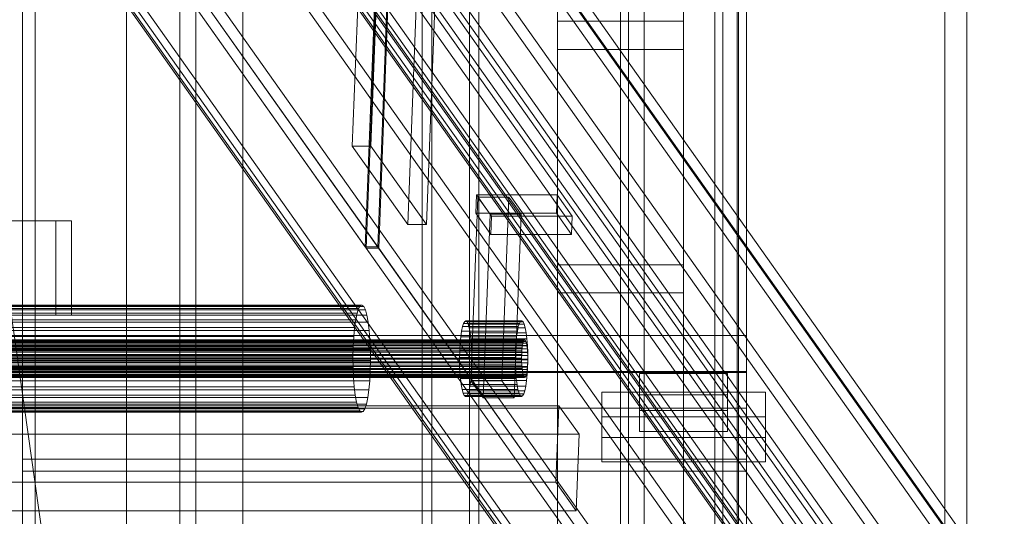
# Model space of a CAD drawing. Header units: millimetres. Extents: x -2233 to 61924, y -68080 to 6847.
# Tile 342 of 656: x 1269 to 1582, y -34893 to -34735. Entities that reach past the tile are written whole.
import ezdxf

# ---------------------------------------------------------------- set-up
doc = ezdxf.new("R2010")
doc.units = ezdxf.units.MM
for name, color, linetype, lineweight in [('COTAS_P', 1, 'Continuous', 0), ('frontal_C03', 7, 'Continuous', 0), ('frontal_C10', 7, 'Continuous', 0), ('frontal_secador', 7, 'Continuous', 0)]:
    doc.layers.add(name, color=color, linetype=linetype, lineweight=lineweight)
doc.dimstyles.new('R19_100', dxfattribs={"dimtxt": 250, "dimasz": 150, "dimexe": 150, "dimexo": 80, "dimgap": 100, "dimtad": 1, "dimtih": 1, "dimtoh": 1, "dimdsep": 46, "dimcen": 0.09, "dimadec": 0, "dimazin": 0, "dimtfac": 1, "dimtdec": 4, "dimtofl": 0, "dimtmove": 0, "dimatfit": 3, "dimfxl": 1, "dimtolj": 1, "dimtzin": 0, "dimarcsym": 0})

# ---------------------------------------------------------------- blocks, each defined once
blk = doc.blocks.new('DIM_R28_48')
at = {"layer": 'COTAS_P'}
for p, q in [((-1750, -34600), (-1600, -34555)), ((2600, -34600), (2450, -34555)), ((-1750, -35500), (-1750, -34600)), ((-1750, -34600), (2600, -34600)), ((-1750, -34600), (-1600, -34645)), ((2600, -34600), (2450, -34645)), ((2600, -35500), (2600, -34600))]:
    blk.add_line(p, q, dxfattribs=at)
blk.add_text('4350 P', height=250, dxfattribs=at).set_placement((425, -34500))
blk = doc.blocks.new('DIM_R28_50')
at = {"layer": 'COTAS_P'}
for p, q in [((1705.78, -34504.95), (1551.9, -34475.9)), ((-194.22, -34704.95), (1705.78, -34504.95)), ((1705.78, -34504.95), (1561.32, -34565.4)), ((1800, -35400), (1705.78, -34504.95)), ((-194.22, -34704.95), (-49.75, -34644.49)), ((-100, -35600), (-194.22, -34704.95)), ((-194.22, -34704.95), (-40.33, -34734))]:
    blk.add_line(p, q, dxfattribs=at)
blk.add_text('1910.5 P', height=250, rotation=6.009, dxfattribs=at).set_placement((745.32, -34505.49))

msp = doc.modelspace()

# ---------------------------------------------------------------- linework, layer by layer
at = {"layer": 'frontal_C03'}
for p, q in [((1270, -32314.944), (1270, -34875.113)), ((1274, -34875.113), (1274, -32314.944)), ((1500, -32314.944), (1500, -34875.113)), ((1270, -32318.841), (1270, -34879.011)), ((1500, -34879.011), (1500, -32318.841)), ((1270, -35001.792), (1270, -32441.623)), ((1274, -32441.623), (1274, -35001.792)), ((1490, -35975), (1490, -32996.942)), ((1497, -35975), (1497, -32996.942)), ((1563, -35975), (1563, -32996.942)), ((1570, -35975), (1570, -32996.942)), ((1490, -35975), (1490, -33266.434)), ((1497, -35975), (1497, -33266.434)), ((1563, -35975), (1563, -33266.434)), ((1570, -35975), (1570, -33266.434)), ((1490, -35975), (1490, -33805.417)), ((1497, -35975), (1497, -33805.417)), ((1563, -35975), (1563, -33805.417)), ((1570, -35975), (1570, -33805.417)), ((1467.5, -34957.413), (1467.5, -34362.453)), ((1492.5, -34362.453), (1492.5, -34957.413)), ((1467.5, -34983.77), (1467.5, -34388.81)), ((1492.5, -34983.77), (1492.5, -34388.81)), ((1490, -35975), (1490, -34411.773)), ((1497, -35975), (1497, -34411.773)), ((1563, -35975), (1563, -34411.773)), ((1570, -35975), (1570, -34411.773)), ((1440, -34813.291), (1440, -34466.384)), ((1480, -34466.384), (1480, -34813.291)), ((1440, -34475.367), (1440, -34822.274)), ((1480, -34822.274), (1480, -34475.367)), ((1460, -34895.125), (1460, -34625.634)), ((1500, -34625.634), (1500, -34895.125)), ((1462.5, -34967.223), (1462.5, -34641.754)), ((1497.5, -34641.754), (1497.5, -34967.223)), ((1462.5, -34973.96), (1462.5, -34648.492)), ((1497.5, -34973.96), (1497.5, -34648.492)), ((1460, -34934.104), (1460, -34664.612)), ((1500, -34934.104), (1500, -34664.612)), ((1460, -34946.23), (1460, -34676.738)), ((1500, -34676.738), (1500, -34946.23)), ((1460, -34994.953), (1460, -34725.461)), ((1500, -34994.953), (1500, -34725.461)), ((1440, -34744.859), (1440, -34735.876)), ((1440, -34735.876), (1480, -34735.876)), ((1440, -35082.782), (1440, -34735.876)), ((1480, -34735.876), (1480, -34744.859)), ((1480, -34735.876), (1480, -35082.782)), ((1480, -34744.859), (1440, -34744.859)), ((1440, -34744.859), (1440, -35091.765)), ((1480, -35091.765), (1480, -34744.859)), ((1480, -34813.291), (1440, -34813.291)), ((1440, -34813.291), (1440, -34822.274)), ((1480, -34822.274), (1480, -34813.291)), ((1440, -34822.274), (1480, -34822.274)), ((-1500, -34835.865), (1500, -34835.865)), ((1500, -34835.865), (1500, -34847.273)), ((1500, -34835.865), (1500, -34847.558)), ((1500, -34847.273), (-1500, -34847.273)), ((1500, -34858.967), (1500, -34847.273)), ((1500, -34847.558), (-1500, -34847.558)), ((1466, -34854.682), (1466, -34847.945)), ((1466, -34847.945), (1494, -34847.945)), ((1466, -34859.638), (1466, -34847.945)), ((1494, -34847.945), (1494, -34854.682)), ((1494, -34847.945), (1494, -34859.638)), ((1500, -34858.967), (1500, -34847.558)), ((1454, -34868.245), (1454, -34853.872)), ((1454, -34853.872), (1506, -34853.872)), ((1454, -34861.667), (1454, -34853.872)), ((1494, -34854.682), (1466, -34854.682)), ((1466, -34854.682), (1466, -34866.376)), ((1494, -34866.376), (1494, -34854.682)), ((1506, -34853.872), (1506, -34868.245)), ((1506, -34853.872), (1506, -34861.667)), ((-1500, -34858.967), (1500, -34858.967)), ((1494, -34859.638), (1466, -34859.638)), ((1466, -34859.638), (1466, -34866.376)), ((1494, -34866.376), (1494, -34859.638)), ((1506, -34861.667), (1454, -34861.667)), ((1454, -34861.667), (1454, -34876.04)), ((1506, -34876.04), (1506, -34861.667)), ((1506, -34868.245), (1454, -34868.245)), ((1454, -34868.245), (1454, -34876.04)), ((1466, -34866.376), (1494, -34866.376)), ((1506, -34876.04), (1506, -34868.245)), ((1270, -34875.113), (1270, -35001.792)), ((1274, -34875.113), (1270, -34875.113)), ((1500, -34875.113), (1270, -34875.113)), ((1270, -34875.113), (1270, -34879.011)), ((1274, -35001.792), (1274, -34875.113)), ((1500, -34879.011), (1500, -34875.113)), ((1454, -34876.04), (1506, -34876.04)), ((1270, -34879.011), (1500, -34879.011))]:
    msp.add_line(p, q, dxfattribs=at)
at = {"layer": 'frontal_C10'}
for p, q in [((662.815, -33677.868), (2093.599, -35700.701)), ((2096.558, -35700.701), (665.774, -33677.868)), ((2099.932, -35748.376), (649.932, -33698.376)), ((649.82, -33701.298), (2099.82, -35751.298)), ((2092.297, -35734.793), (661.512, -33711.96)), ((664.471, -33711.96), (2095.256, -35734.793)), ((2088.611, -35735.451), (661.029, -33717.146)), ((660.918, -33720.068), (2088.499, -35738.373)), ((653.885, -33726.859), (2071.859, -35731.581)), ((2153.729, -35731.581), (735.755, -33726.859)), ((2071.635, -35737.425), (653.661, -33732.704)), ((735.532, -33732.704), (2153.506, -35737.425)), ((685.549, -33747.789), (2157.967, -35829.484)), ((2182.627, -35829.484), (710.208, -33747.789)), ((2157.744, -35835.328), (685.325, -33753.633)), ((709.985, -33753.633), (2182.403, -35835.328)), ((705.928, -33756.555), (2178.346, -35838.25)), ((2182.292, -35838.25), (709.873, -33756.555)), ((2096.098, -35848.702), (646.098, -33798.702)), ((645.987, -33801.624), (2095.987, -35851.624)), ((681.827, -33845.193), (2154.245, -35926.888)), ((2178.905, -35926.888), (706.487, -33845.193)), ((2154.022, -35932.732), (681.603, -33851.037)), ((2174.736, -35932.732), (702.318, -33851.037)), ((706.263, -33851.037), (2178.682, -35932.732)), ((1378.887, -34807.566), (1187.05, -34536.349)), ((1190.996, -34536.349), (1382.832, -34807.566)), ((1299.704, -35064.582), (1232.449, -34589.498)), ((1364.708, -34645.355), (1556.545, -34916.572)), ((1378.887, -34807.566), (1385.102, -34644.902)), ((1379.207, -34808.019), (1385.423, -34645.355)), ((1389.048, -34644.902), (1382.832, -34807.566)), ((1383.153, -34808.019), (1389.368, -34645.355)), ((1385.423, -34645.355), (1577.259, -34916.572)), ((1581.205, -34916.572), (1389.368, -34645.355)), ((1556.322, -34922.416), (1364.485, -34651.199)), ((1389.145, -34651.199), (1580.981, -34922.416)), ((1374.77, -34775.634), (1379.05, -34663.619)), ((1380.688, -34775.634), (1384.968, -34663.619)), ((1303.039, -35988), (1303.039, -34690.549)), ((1392.384, -34800.537), (1396.664, -34688.522)), ((1402.583, -34688.522), (1398.302, -34800.537)), ((1303.039, -35988), (1303.039, -34699.72)), ((1392.384, -34800.537), (1374.77, -34775.634)), ((1374.77, -34775.634), (1380.688, -34775.634)), ((1380.688, -34775.634), (1398.302, -34800.537)), ((1413.977, -34796.929), (1414.2, -34791.085)), ((1439.847, -34791.085), (1414.2, -34791.085)), ((1414.2, -34791.085), (1419.004, -34797.877)), ((1439.623, -34796.929), (1439.847, -34791.085)), ((1444.651, -34797.877), (1439.847, -34791.085)), ((1412.448, -34850.206), (1414.681, -34791.764)), ((1424.545, -34791.764), (1414.681, -34791.764)), ((1414.681, -34791.764), (1418.524, -34797.197)), ((1422.312, -34850.206), (1424.545, -34791.764)), ((1428.388, -34797.197), (1424.545, -34791.764)), ((1418.781, -34803.721), (1413.977, -34796.929)), ((1413.977, -34796.929), (1439.623, -34796.929)), ((1416.291, -34855.64), (1418.524, -34797.197)), ((1418.524, -34797.197), (1428.388, -34797.197)), ((1428.388, -34797.197), (1426.155, -34855.64)), ((1439.623, -34796.929), (1444.427, -34803.721)), ((1280.573, -34799.37), (876.152, -34799.37)), ((881.084, -34799.37), (1285.505, -34799.37)), ((1280.573, -34829.37), (1280.573, -34799.37)), ((1280.573, -34799.37), (1285.505, -34799.37)), ((1285.505, -34799.37), (1285.505, -34829.37)), ((1418.781, -34803.721), (1419.004, -34797.877)), ((1419.004, -34797.877), (1444.651, -34797.877)), ((1444.651, -34797.877), (1444.427, -34803.721)), ((1398.302, -34800.537), (1392.384, -34800.537)), ((1444.427, -34803.721), (1418.781, -34803.721)), ((1382.832, -34807.566), (1378.887, -34807.566)), ((1571.044, -35079.236), (1379.207, -34808.019)), ((1379.207, -34808.019), (1383.153, -34808.019)), ((1383.153, -34808.019), (1574.989, -35079.236)), ((1376.765, -34827.276), (1066.051, -34827.276)), ((1377.295, -34826.412), (1066.58, -34826.412)), ((1377.841, -34826.191), (1067.127, -34826.191)), ((1378.384, -34826.624), (1067.67, -34826.624)), ((1378.903, -34827.693), (1068.189, -34827.693)), ((1376.765, -34827.276), (1376.274, -34828.752)), ((1377.295, -34826.412), (1376.765, -34827.276)), ((1377.841, -34826.191), (1377.295, -34826.412)), ((1378.384, -34826.624), (1377.841, -34826.191)), ((1378.903, -34827.693), (1378.384, -34826.624)), ((1379.378, -34829.357), (1378.903, -34827.693)), ((1280.573, -34829.37), (876.152, -34829.37)), ((1285.505, -34829.37), (881.084, -34829.37)), ((1375.84, -34830.783), (1065.126, -34830.783)), ((1376.274, -34828.752), (1065.56, -34828.752)), ((1379.378, -34829.357), (1068.664, -34829.357)), ((1379.79, -34831.553), (1069.076, -34831.553)), ((1285.505, -34829.37), (1280.573, -34829.37)), ((1375.84, -34830.783), (1375.479, -34833.29)), ((1376.274, -34828.752), (1375.84, -34830.783)), ((1379.79, -34831.553), (1379.378, -34829.357)), ((1380.124, -34834.195), (1379.79, -34831.553)), ((1410.1, -34831.955), (1410.473, -34831.344)), ((1410.473, -34831.344), (1410.859, -34831.189)), ((1428.228, -34831.344), (1410.473, -34831.344)), ((1410.859, -34831.189), (1411.243, -34831.494)), ((1428.614, -34831.189), (1410.859, -34831.189)), ((1411.243, -34831.494), (1411.609, -34832.249)), ((1428.998, -34831.494), (1411.243, -34831.494)), ((1428.228, -34831.344), (1427.855, -34831.955)), ((1428.614, -34831.189), (1428.228, -34831.344)), ((1428.998, -34831.494), (1428.614, -34831.189)), ((1429.364, -34832.249), (1428.998, -34831.494)), ((1375.479, -34833.29), (1064.765, -34833.29)), ((1380.124, -34834.195), (1069.41, -34834.195)), ((1375.479, -34833.29), (1375.205, -34836.177)), ((1380.367, -34837.183), (1380.124, -34834.195)), ((1409.192, -34836.2), (1409.446, -34834.43)), ((1409.446, -34834.43), (1409.753, -34832.997)), ((1427.201, -34834.43), (1409.446, -34834.43)), ((1409.753, -34832.997), (1410.1, -34831.955)), ((1427.508, -34832.997), (1409.753, -34832.997)), ((1427.855, -34831.955), (1410.1, -34831.955)), ((1411.609, -34832.249), (1411.944, -34833.423)), ((1429.364, -34832.249), (1411.609, -34832.249)), ((1411.944, -34833.423), (1412.235, -34834.973)), ((1429.699, -34833.423), (1411.944, -34833.423)), ((1427.201, -34834.43), (1426.947, -34836.2)), ((1427.508, -34832.997), (1427.201, -34834.43)), ((1427.855, -34831.955), (1427.508, -34832.997)), ((1429.699, -34833.423), (1429.364, -34832.249)), ((1429.99, -34834.973), (1429.699, -34833.423)), ((1429.189, -34837.569), (1014.904, -34837.569)), ((1429.376, -34837.263), (1015.091, -34837.263)), ((1429.569, -34837.186), (1015.284, -34837.186)), ((1429.761, -34837.338), (1015.475, -34837.338)), ((1429.944, -34837.716), (1015.658, -34837.716)), ((1375.205, -34836.177), (1064.491, -34836.177)), ((1380.367, -34837.183), (1069.653, -34837.183)), ((1375.205, -34836.177), (1375.03, -34839.334)), ((1380.509, -34840.402), (1380.367, -34837.183)), ((1408.998, -34838.238), (1409.192, -34836.2)), ((1426.947, -34836.2), (1409.192, -34836.2)), ((1412.235, -34834.973), (1412.471, -34836.839)), ((1429.99, -34834.973), (1412.235, -34834.973)), ((1412.471, -34836.839), (1412.642, -34838.948)), ((1430.226, -34836.839), (1412.471, -34836.839)), ((1426.947, -34836.2), (1426.754, -34838.238)), ((1429.189, -34837.569), (1429.016, -34838.09)), ((1429.376, -34837.263), (1429.189, -34837.569)), ((1429.569, -34837.186), (1429.376, -34837.263)), ((1429.761, -34837.338), (1429.569, -34837.186)), ((1429.944, -34837.716), (1429.761, -34837.338)), ((1430.111, -34838.303), (1429.944, -34837.716)), ((1430.226, -34836.839), (1429.99, -34834.973)), ((1430.397, -34838.948), (1430.226, -34836.839)), ((1428.639, -34840.71), (1014.353, -34840.71)), ((1428.735, -34839.691), (1014.45, -34839.691)), ((1428.863, -34838.806), (1014.577, -34838.806)), ((1429.016, -34838.09), (1014.731, -34838.09)), ((1430.111, -34838.303), (1015.826, -34838.303)), ((1430.257, -34839.078), (1015.971, -34839.078)), ((1430.375, -34840.011), (1016.089, -34840.011)), ((1430.46, -34841.065), (1016.175, -34841.065)), ((1064.315, -34839.334), (1375.03, -34839.334)), ((1380.509, -34840.402), (1069.795, -34840.402)), ((1375.03, -34839.334), (1374.958, -34842.638)), ((1380.545, -34843.727), (1380.509, -34840.402)), ((1408.824, -34842.798), (1408.874, -34840.466)), ((1408.874, -34840.466), (1408.998, -34838.238)), ((1408.874, -34840.466), (1426.629, -34840.466)), ((1426.754, -34838.238), (1408.998, -34838.238)), ((1412.642, -34838.948), (1412.742, -34841.219)), ((1430.397, -34838.948), (1412.642, -34838.948)), ((1426.629, -34840.466), (1426.579, -34842.798)), ((1426.754, -34838.238), (1426.629, -34840.466)), ((1428.639, -34840.71), (1428.577, -34841.824)), ((1428.735, -34839.691), (1428.639, -34840.71)), ((1428.863, -34838.806), (1428.735, -34839.691)), ((1429.016, -34838.09), (1428.863, -34838.806)), ((1430.257, -34839.078), (1430.111, -34838.303)), ((1430.375, -34840.011), (1430.257, -34839.078)), ((1430.46, -34841.065), (1430.375, -34840.011)), ((1430.497, -34841.219), (1430.397, -34838.948)), ((1430.511, -34842.201), (1430.46, -34841.065)), ((1428.552, -34842.99), (1014.266, -34842.99)), ((1428.564, -34844.164), (1014.279, -34844.164)), ((1014.291, -34841.824), (1428.577, -34841.824)), ((1430.511, -34842.201), (1016.225, -34842.201)), ((1430.523, -34843.375), (1016.238, -34843.375)), ((1374.958, -34842.638), (1064.244, -34842.638)), ((1380.545, -34843.727), (1069.831, -34843.727)), ((1374.958, -34842.638), (1374.995, -34845.964)), ((1380.474, -34847.031), (1380.545, -34843.727)), ((1408.85, -34845.146), (1408.824, -34842.798)), ((1426.579, -34842.798), (1408.824, -34842.798)), ((1412.768, -34843.567), (1412.718, -34845.899)), ((1412.742, -34841.219), (1412.768, -34843.567)), ((1430.497, -34841.219), (1412.742, -34841.219)), ((1430.523, -34843.567), (1412.768, -34843.567)), ((1426.579, -34842.798), (1426.605, -34845.146)), ((1428.577, -34841.824), (1428.552, -34842.99)), ((1428.552, -34842.99), (1428.564, -34844.164)), ((1428.564, -34844.164), (1428.614, -34845.3)), ((1430.473, -34845.899), (1430.523, -34843.567)), ((1430.523, -34843.567), (1430.497, -34841.219)), ((1430.498, -34844.541), (1430.523, -34843.375)), ((1430.523, -34843.375), (1430.511, -34842.201)), ((1428.614, -34845.3), (1014.329, -34845.3)), ((1428.7, -34846.355), (1014.415, -34846.355)), ((1428.818, -34847.287), (1014.533, -34847.287)), ((1430.34, -34846.674), (1016.054, -34846.674)), ((1430.436, -34845.655), (1016.151, -34845.655)), ((1430.498, -34844.541), (1016.213, -34844.541)), ((1374.995, -34845.964), (1064.281, -34845.964)), ((1380.474, -34847.031), (1069.76, -34847.031)), ((1374.995, -34845.964), (1375.137, -34849.182)), ((1380.298, -34850.188), (1380.474, -34847.031)), ((1408.95, -34847.417), (1408.85, -34845.146)), ((1426.605, -34845.146), (1408.85, -34845.146)), ((1409.121, -34849.527), (1408.95, -34847.417)), ((1426.705, -34847.417), (1408.95, -34847.417)), ((1412.718, -34845.899), (1412.593, -34848.127)), ((1430.473, -34845.899), (1412.718, -34845.899)), ((1426.605, -34845.146), (1426.705, -34847.417)), ((1426.705, -34847.417), (1426.876, -34849.527)), ((1428.614, -34845.3), (1428.7, -34846.355)), ((1428.7, -34846.355), (1428.818, -34847.287)), ((1428.818, -34847.287), (1428.963, -34848.062)), ((1430.212, -34847.559), (1430.34, -34846.674)), ((1430.34, -34846.674), (1430.436, -34845.655)), ((1430.349, -34848.127), (1430.473, -34845.899)), ((1430.436, -34845.655), (1430.498, -34844.541)), ((1428.963, -34848.062), (1014.678, -34848.062)), ((1429.131, -34848.649), (1014.846, -34848.649)), ((1429.314, -34849.027), (1015.029, -34849.027)), ((1429.506, -34849.179), (1015.22, -34849.179)), ((1429.699, -34849.102), (1015.413, -34849.102)), ((1429.886, -34848.796), (1015.6, -34848.796)), ((1430.059, -34848.276), (1015.773, -34848.276)), ((1430.212, -34847.559), (1015.927, -34847.559)), ((1375.137, -34849.182), (1064.423, -34849.182)), ((1380.298, -34850.188), (1069.584, -34850.188)), ((1375.137, -34849.182), (1375.379, -34852.17)), ((1380.025, -34853.075), (1380.298, -34850.188)), ((1409.357, -34851.392), (1409.121, -34849.527)), ((1426.876, -34849.527), (1409.121, -34849.527)), ((1412.4, -34850.165), (1412.146, -34851.935)), ((1412.593, -34848.127), (1412.4, -34850.165)), ((1430.155, -34850.165), (1412.4, -34850.165)), ((1416.291, -34855.64), (1412.448, -34850.206)), ((1412.448, -34850.206), (1422.312, -34850.206)), ((1430.349, -34848.127), (1412.593, -34848.127)), ((1422.312, -34850.206), (1426.155, -34855.64)), ((1426.876, -34849.527), (1427.112, -34851.392)), ((1428.963, -34848.062), (1429.131, -34848.649)), ((1429.131, -34848.649), (1429.314, -34849.027)), ((1429.314, -34849.027), (1429.506, -34849.179)), ((1429.506, -34849.179), (1429.699, -34849.102)), ((1429.699, -34849.102), (1429.886, -34848.796)), ((1429.886, -34848.796), (1430.059, -34848.276)), ((1429.901, -34851.935), (1430.155, -34850.165)), ((1430.059, -34848.276), (1430.212, -34847.559)), ((1430.155, -34850.165), (1430.349, -34848.127)), ((1375.379, -34852.17), (1064.665, -34852.17)), ((1380.025, -34853.075), (1069.311, -34853.075)), ((1375.379, -34852.17), (1375.713, -34854.812)), ((1379.664, -34855.582), (1380.025, -34853.075)), ((1409.648, -34852.942), (1409.357, -34851.392)), ((1427.112, -34851.392), (1409.357, -34851.392)), ((1409.983, -34854.116), (1409.648, -34852.942)), ((1427.403, -34852.942), (1409.648, -34852.942)), ((1411.839, -34853.369), (1411.492, -34854.41)), ((1412.146, -34851.935), (1411.839, -34853.369)), ((1429.594, -34853.369), (1411.839, -34853.369)), ((1429.901, -34851.935), (1412.146, -34851.935)), ((1427.112, -34851.392), (1427.403, -34852.942)), ((1427.403, -34852.942), (1427.738, -34854.116)), ((1429.247, -34854.41), (1429.594, -34853.369)), ((1429.594, -34853.369), (1429.901, -34851.935)), ((1375.713, -34854.812), (1064.999, -34854.812)), ((1379.664, -34855.582), (1068.95, -34855.582)), ((1375.713, -34854.812), (1376.125, -34857.008)), ((1379.229, -34857.613), (1379.664, -34855.582)), ((1410.349, -34854.871), (1409.983, -34854.116)), ((1427.738, -34854.116), (1409.983, -34854.116)), ((1410.733, -34855.176), (1410.349, -34854.871)), ((1428.104, -34854.871), (1410.349, -34854.871)), ((1411.119, -34855.021), (1410.733, -34855.176)), ((1428.488, -34855.176), (1410.733, -34855.176)), ((1411.492, -34854.41), (1411.119, -34855.021)), ((1428.874, -34855.021), (1411.119, -34855.021)), ((1429.247, -34854.41), (1411.492, -34854.41)), ((1426.155, -34855.64), (1416.291, -34855.64)), ((1427.738, -34854.116), (1428.104, -34854.871)), ((1428.104, -34854.871), (1428.488, -34855.176)), ((1428.488, -34855.176), (1428.874, -34855.021)), ((1428.874, -34855.021), (1429.247, -34854.41)), ((1440.386, -34858.135), (996.509, -34858.135)), ((1376.125, -34857.008), (1065.411, -34857.008)), ((1376.6, -34858.672), (1065.886, -34858.672)), ((1377.119, -34859.741), (1066.405, -34859.741)), ((1378.209, -34859.954), (1067.495, -34859.954)), ((1378.738, -34859.089), (1068.024, -34859.089)), ((1379.229, -34857.613), (1068.515, -34857.613)), ((1376.125, -34857.008), (1376.6, -34858.672)), ((1376.6, -34858.672), (1377.119, -34859.741)), ((1377.119, -34859.741), (1377.662, -34860.174)), ((1377.662, -34860.174), (1378.209, -34859.954)), ((1378.209, -34859.954), (1378.738, -34859.089)), ((1378.738, -34859.089), (1379.229, -34857.613)), ((1439.456, -34882.486), (1440.386, -34858.135)), ((1446.792, -34867.191), (1440.386, -34858.135)), ((1377.662, -34860.174), (1066.948, -34860.174)), ((1002.914, -34867.191), (1446.792, -34867.191)), ((1446.792, -34867.191), (1445.861, -34891.542)), ((995.579, -34882.486), (1439.456, -34882.486)), ((1439.456, -34882.486), (1445.861, -34891.542)), ((1445.861, -34891.542), (1001.984, -34891.542))]:
    msp.add_line(p, q, dxfattribs=at)
at = {"layer": 'frontal_secador'}
for p, q in [((1340, -36000), (1340, -33000)), ((1400, -36000), (1400, -33000)), ((1270, -35980), (1270, -33075)), ((1320, -35980), (1320, -33075)), ((1325, -36000), (1325, -33075)), ((1325, -35980), (1325, -33075)), ((1397, -35940), (1397, -33075)), ((1400, -36000), (1400, -33075)), ((1400, -35940), (1400, -33075)), ((1400, -36000), (1400, -33250)), ((1400, -35140), (1400, -34540)), ((1412, -35140), (1412, -34540)), ((1400, -35134), (1400, -34546)), ((1320, -35200), (1320, -34550)), ((1325, -35200), (1325, -34550)), ((1400, -34990), (1400, -34600)), ((1415, -34990), (1415, -34600)), ((1400, -34987), (1400, -34603)), ((1400, -35100), (1400, -34650))]:
    msp.add_line(p, q, dxfattribs=at)

# ---------------------------------------------------------------- dimensions: what is measured, and where the dimension line sits
at = {"layer": 'COTAS_P'}
for p1, p2, picture, middle in [((-100, -35600), (1800, -35400), 'DIM_R28_50', (755.784, -34604.945)), ((-1750, -35500), (2600, -35500), 'DIM_R28_48', (425, -34600))]:
    dim = msp.add_aligned_dim(p1=p1, p2=p2, distance=900, text='<> P', dimstyle='R19_100', dxfattribs=at)
    dim.commit()
    dim.dimension.update_dxf_attribs({"geometry": picture, "text_midpoint": middle})

doc.saveas('drawing.dxf')
